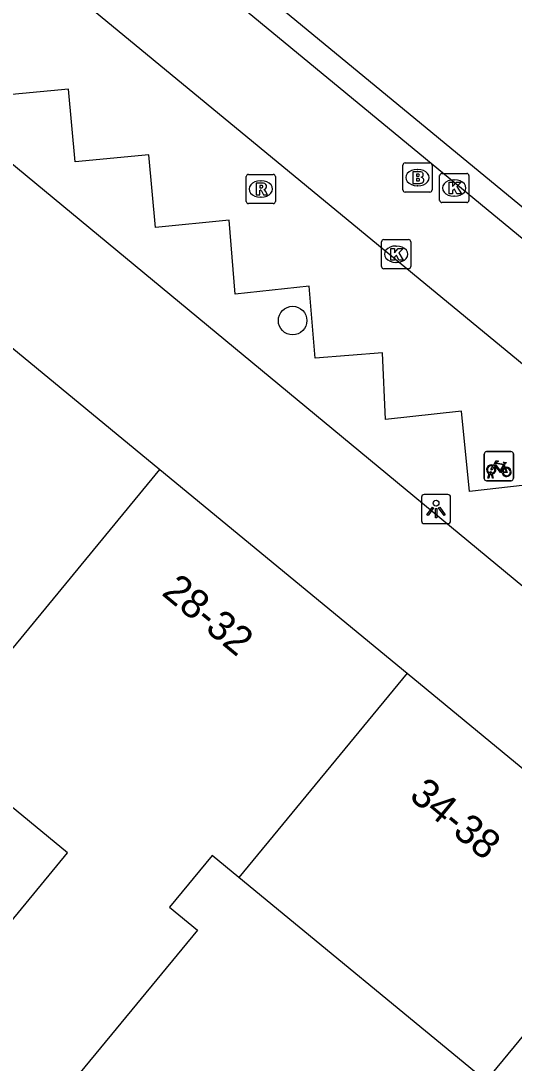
# Model space of a CAD drawing. Extents: x 162074 to 163034, y 381824 to 382557.
# Drawn here: x 162400.16 to 162417.07, y 382070.34 to 382106.09 of the extents above; entities that cross this region are included whole.
import ezdxf

# ---------------------------------------------------------------- set-up
doc = ezdxf.new("R2010")
doc.units = 0
for name, color, linetype in [('IMGEO_Boom', 7, 'Continuous'), ('IMGEO_Brandkraan', 7, 'Continuous'), ('IMGEO_Fietsenrek', 7, 'Continuous'), ('IMGEO_Kolk', 7, 'Continuous'), ('IMGEO_Lichtpunt', 7, 'Continuous'), ('IMGEO_Pand', 7, 'Continuous'), ('IMGEO_Pand_nummerreeks', 7, 'Continuous'), ('IMGEO_Rijbaan_lokaal_open', 7, 'Continuous'), ('IMGEO_Rioolput', 7, 'Continuous'), ('IMGEO_Voetpad_open', 7, 'Continuous')]:
    doc.layers.add(name, color=color, linetype=linetype)

msp = doc.modelspace()

# ---------------------------------------------------------------- linework, layer by layer
at = {"layer": 'IMGEO_Boom'}
msp.add_circle((162409.478, 382095.809), 0.489, dxfattribs=at)
at = {"layer": 'IMGEO_Brandkraan'}
for p, q in [((162413.255, 382100.287), (162413.255, 382101.139)), ((162413.33, 382101.213), (162414.182, 382101.213)), ((162413.743, 382100.993), (162413.768, 382100.993)), ((162414.256, 382101.139), (162414.256, 382100.287)), ((162414.182, 382100.213), (162413.33, 382100.213)), ((162413.766, 382100.433), (162413.741, 382100.433))]:
    msp.add_line(p, q, dxfattribs=at)
for points in [[(162413.255, 382100.287), (162413.255, 382101.139)], [(162413.33, 382101.213), (162414.182, 382101.213)], [(162414.256, 382101.139), (162414.256, 382100.287)], [(162413.603, 382100.913), (162413.603, 382100.513), (162413.816, 382100.513)], [(162413.834, 382100.913), (162413.603, 382100.913)], [(162413.782, 382100.832), (162413.728, 382100.832), (162413.728, 382100.756)], [(162413.728, 382100.756), (162413.781, 382100.756)], [(162413.79, 382100.68), (162413.728, 382100.68), (162413.728, 382100.599)], [(162413.728, 382100.599), (162413.79, 382100.599)], [(162414.182, 382100.213), (162413.33, 382100.213)]]:
    msp.add_lwpolyline(points, dxfattribs=at)
for centre, radius, start, end in [((162413.332, 382101.137), 0.0765, 91.552, 178.448), ((162413.332, 382101.137), 0.0765, 91.552, 178.448), ((162414.18, 382101.137), 0.0765, 1.552, 88.448), ((162414.18, 382101.137), 0.0765, 1.552, 88.448), ((162413.783, 382100.794), 0.0379, 267.8285, 90.9355), ((162413.791, 382100.639), 0.0404, 269.8759, 90.5077), ((162413.838, 382100.768), 0.145, 59.4692, 91.5367), ((162413.863, 382100.815), 0.0922, 285.5137, 58.1501), ((162413.868, 382100.623), 0.105, 301.3115, 78.989), ((162413.332, 382100.289), 0.0765, 181.552, 268.448), ((162413.332, 382100.289), 0.0765, 181.552, 268.448), ((162413.822, 382100.764), 0.251, 268.6676, 293.5347), ((162414.18, 382100.289), 0.0765, 271.552, 358.448), ((162414.18, 382100.289), 0.0765, 271.552, 358.448)]:
    msp.add_arc(centre, radius, start, end, dxfattribs=at)
for centre, major_axis, ratio, start_param, end_param in [((162413.742, 382100.713), (-0.387, 0.002), 0.722429, 4.712389, 7.853982), ((162413.767, 382100.713), (-0.39, 0.002), 0.717154, 1.570796, 4.712389)]:
    msp.add_ellipse(centre, major_axis=major_axis, ratio=ratio, start_param=start_param, end_param=end_param, dxfattribs=at)
at = {"layer": 'IMGEO_Fietsenrek'}
for p, q in [((162416.119, 382091.316), (162416.96, 382091.316)), ((162416.96, 382091.316), (162416.119, 382091.316)), ((162416.044, 382090.391), (162416.044, 382091.232)), ((162416.044, 382091.232), (162416.044, 382090.391)), ((162417.044, 382091.241), (162417.044, 382090.4)), ((162417.044, 382090.4), (162417.044, 382091.241)), ((162416.171, 382090.4), (162416.21, 382090.56)), ((162416.282, 382090.572), (162416.281, 382090.576)), ((162416.313, 382090.583), (162416.314, 382090.576)), ((162416.731, 382090.865), (162416.767, 382090.77)), ((162416.969, 382090.316), (162416.128, 382090.316)), ((162416.128, 382090.316), (162416.969, 382090.316)), ((162416.205, 382090.4), (162416.171, 382090.4)), ((162416.24, 382090.548), (162416.205, 382090.4)), ((162416.323, 382090.4), (162416.289, 382090.542)), ((162416.321, 382090.546), (162416.356, 382090.4)), ((162416.356, 382090.4), (162416.323, 382090.4))]:
    msp.add_line(p, q, dxfattribs=at)
for points in [[(162416.357, 382090.842), (162416.452, 382091.006), (162416.538, 382090.992), (162416.54, 382090.983), (162416.484, 382090.972), (162416.457, 382090.927), (162416.713, 382090.886)], [(162416.713, 382090.886), (162416.738, 382090.935), (162416.732, 382090.939), (162416.709, 382090.943), (162416.697, 382090.95), (162416.696, 382090.953), (162416.698, 382090.958), (162416.793, 382090.943), (162416.795, 382090.933), (162416.785, 382090.92), (162416.773, 382090.914), (162416.759, 382090.92), (162416.731, 382090.865)], [(162416.378, 382090.79), (162416.326, 382090.7), (162416.286, 382090.675), (162416.287, 382090.722), (162416.342, 382090.816)], [(162416.653, 382090.598), (162416.603, 382090.598), (162416.412, 382090.849), (162416.393, 382090.817)], [(162416.7, 382090.861), (162416.443, 382090.902), (162416.426, 382090.873), (162416.593, 382090.653), (162416.7, 382090.861)], [(162416.748, 382090.763), (162416.718, 382090.84), (162416.609, 382090.622), (162416.652, 382090.622)], [(162416.682, 382090.622), (162416.802, 382090.621), (162416.758, 382090.735)], [(162416.778, 382090.742), (162416.833, 382090.597), (162416.683, 382090.597)]]:
    msp.add_lwpolyline(points, dxfattribs=at)
for centre, radius, start, end in [((162416.122, 382091.238), 0.0779, 92.4484, 184.2845), ((162416.122, 382091.238), 0.0779, 92.4484, 184.2845), ((162416.966, 382091.238), 0.0779, 2.4484, 94.2845), ((162416.966, 382091.238), 0.0779, 2.4484, 94.2845), ((162416.284, 382090.701), 0.159, 62.6766, 242.1369), ((162416.284, 382090.701), 0.129, 63.3192, 238.903), ((162416.264, 382090.572), 0.0499, 12.8025, 158.6934), ((162416.264, 382090.572), 0.0174, 12.8025, 163.4502), ((162416.284, 382090.701), 0.129, 253.415, 269.0204), ((162416.284, 382090.701), 0.129, 283.6043, 43.4302), ((162416.284, 382090.701), 0.159, 283.5766, 46.6042), ((162416.811, 382090.617), 0.159, 113.3408, 178.3217), ((162416.811, 382090.617), 0.159, 187.0065, 105.7708), ((162416.811, 382090.617), 0.129, 113.923, 177.9556), ((162416.811, 382090.617), 0.129, 188.6715, 104.5883), ((162416.122, 382090.394), 0.0779, 182.4484, 274.2845), ((162416.122, 382090.394), 0.0779, 182.4484, 274.2845), ((162416.284, 382090.701), 0.159, 253.9967, 271.7867), ((162416.966, 382090.394), 0.0779, 272.4484, 4.2845), ((162416.966, 382090.394), 0.0779, 272.4484, 4.2845)]:
    msp.add_arc(centre, radius, start, end, dxfattribs=at)
at = {"layer": 'IMGEO_Kolk'}
for p, q in [((162414.517, 382099.93), (162414.517, 382100.782)), ((162414.592, 382100.856), (162415.444, 382100.856)), ((162415.005, 382100.636), (162415.03, 382100.636)), ((162415.518, 382100.782), (162415.518, 382099.93)), ((162415.444, 382099.856), (162414.592, 382099.856)), ((162415.028, 382100.076), (162415.003, 382100.076)), ((162412.525, 382097.659), (162412.525, 382098.511)), ((162412.6, 382098.585), (162413.452, 382098.585)), ((162413.526, 382098.511), (162413.526, 382097.659)), ((162413.013, 382098.365), (162413.038, 382098.365)), ((162413.036, 382097.805), (162413.011, 382097.805)), ((162413.452, 382097.585), (162412.6, 382097.585))]:
    msp.add_line(p, q, dxfattribs=at)
for points in [[(162414.517, 382099.93), (162414.517, 382100.782)], [(162414.592, 382100.856), (162415.444, 382100.856)], [(162415.518, 382100.782), (162415.518, 382099.93)], [(162414.838, 382100.556), (162414.961, 382100.556), (162414.961, 382100.405), (162415.091, 382100.556), (162415.255, 382100.556), (162415.109, 382100.405), (162415.262, 382100.156), (162415.11, 382100.156), (162415.025, 382100.32), (162414.961, 382100.253), (162414.961, 382100.156), (162414.838, 382100.156), (162414.838, 382100.556)], [(162415.444, 382099.856), (162414.592, 382099.856)], [(162412.525, 382097.659), (162412.525, 382098.511)], [(162412.6, 382098.585), (162413.452, 382098.585)], [(162413.526, 382098.511), (162413.526, 382097.659)], [(162412.846, 382098.285), (162412.969, 382098.285), (162412.969, 382098.134), (162413.099, 382098.285), (162413.263, 382098.285), (162413.117, 382098.134), (162413.27, 382097.885), (162413.118, 382097.885), (162413.033, 382098.049), (162412.969, 382097.982), (162412.969, 382097.885), (162412.846, 382097.885), (162412.846, 382098.285)], [(162413.452, 382097.585), (162412.6, 382097.585)]]:
    msp.add_lwpolyline(points, dxfattribs=at)
for centre, start, end in [((162414.594, 382100.78), 91.552, 178.448), ((162414.594, 382100.78), 91.552, 178.448), ((162415.442, 382100.78), 1.552, 88.448), ((162415.442, 382100.78), 1.552, 88.448), ((162414.594, 382099.932), 181.552, 268.448), ((162414.594, 382099.932), 181.552, 268.448), ((162415.442, 382099.932), 271.552, 358.448), ((162415.442, 382099.932), 271.552, 358.448), ((162412.602, 382098.509), 91.552, 178.448), ((162412.602, 382098.509), 91.552, 178.448), ((162413.45, 382098.509), 1.552, 88.448), ((162413.45, 382098.509), 1.552, 88.448), ((162412.602, 382097.661), 181.552, 268.448), ((162412.602, 382097.661), 181.552, 268.448), ((162413.45, 382097.661), 271.552, 358.448), ((162413.45, 382097.661), 271.552, 358.448)]:
    msp.add_arc(centre, 0.0765, start, end, dxfattribs=at)
for centre, major_axis, ratio, start_param, end_param in [((162415.004, 382100.356), (-0.387, 0.002), 0.722429, 4.712389, 7.853982), ((162415.029, 382100.356), (-0.39, 0.002), 0.717154, 1.570796, 4.712389), ((162413.012, 382098.085), (-0.387, 0.002), 0.722429, 4.712389, 7.853982), ((162413.037, 382098.085), (-0.39, 0.002), 0.717154, 1.570796, 4.712389)]:
    msp.add_ellipse(centre, major_axis=major_axis, ratio=ratio, start_param=start_param, end_param=end_param, dxfattribs=at)
at = {"layer": 'IMGEO_Lichtpunt'}
for p, q in [((162414.797, 382089.844), (162413.989, 382089.844)), ((162414.797, 382089.844), (162413.989, 382089.844)), ((162413.895, 382089.749), (162413.895, 382088.942)), ((162413.895, 382089.749), (162413.895, 382088.942)), ((162414.891, 382088.942), (162414.891, 382089.749)), ((162414.891, 382088.942), (162414.891, 382089.749)), ((162413.989, 382088.848), (162414.797, 382088.848)), ((162413.989, 382088.848), (162414.797, 382088.848))]:
    msp.add_line(p, q, dxfattribs=at)
for points in [[(162414.269, 382089.413), (162414.308, 382089.385), (162414.12, 382089.123), (162414.082, 382089.15), (162414.269, 382089.413)], [(162414.371, 382089.365), (162414.418, 382089.365), (162414.418, 382089.043), (162414.371, 382089.043), (162414.371, 382089.365)], [(162414.481, 382089.385), (162414.519, 382089.412), (162414.706, 382089.15), (162414.667, 382089.122), (162414.481, 382089.385)]]:
    msp.add_lwpolyline(points, dxfattribs=at)
msp.add_circle((162414.394, 382089.547), 0.0994, dxfattribs=at)
for centre, start, end in [((162413.989, 382089.749), 90, 180), ((162413.989, 382089.749), 90, 180), ((162414.797, 382089.749), 0, 90), ((162414.797, 382089.749), 0, 90), ((162413.989, 382088.942), 180, 270), ((162413.989, 382088.942), 180, 270), ((162414.797, 382088.942), 270, 0), ((162414.797, 382088.942), 270, 360)]:
    msp.add_arc(centre, 0.0946, start, end, dxfattribs=at)
at = {"layer": 'IMGEO_Pand'}
for points in [[(162396.457, 382097.677), (162404.928, 382090.697)], [(162399.157, 382083.694), (162404.928, 382090.697)], [(162404.928, 382090.697), (162413.399, 382083.717)], [(162407.629, 382076.713), (162406.717, 382077.465), (162405.257, 382075.693), (162406.221, 382074.898), (162399.57, 382066.827), (162397.097, 382068.865), (162398.824, 382070.962), (162397.342, 382072.183), (162401.766, 382077.552), (162397.197, 382081.316), (162399.157, 382083.694)], [(162413.399, 382083.717), (162407.629, 382076.713)], [(162413.399, 382083.717), (162421.871, 382076.736)], [(162416.1, 382069.733), (162407.629, 382076.713)], [(162421.871, 382076.736), (162416.1, 382069.733)]]:
    msp.add_lwpolyline(points, dxfattribs=at)
at = {"layer": 'IMGEO_Rijbaan_lokaal_open'}
for points in [[(162374.57, 382130.393), (162375.036, 382129.973), (162382.822, 382127.114), (162448.153, 382073.217), (162450.473, 382067.754), (162451.851, 382066.605)], [(162383.272, 382122.429), (162443.882, 382072.46)]]:
    msp.add_lwpolyline(points, dxfattribs=at)
at = {"layer": 'IMGEO_Rioolput'}
for p, q in [((162407.887, 382099.896), (162407.887, 382100.748)), ((162407.962, 382100.822), (162408.814, 382100.822)), ((162408.375, 382100.602), (162408.4, 382100.602)), ((162408.888, 382100.748), (162408.888, 382099.896)), ((162408.398, 382100.042), (162408.373, 382100.042)), ((162408.814, 382099.822), (162407.962, 382099.822))]:
    msp.add_line(p, q, dxfattribs=at)
for points in [[(162407.887, 382099.896), (162407.887, 382100.748)], [(162407.962, 382100.822), (162408.814, 382100.822)], [(162408.888, 382100.748), (162408.888, 382099.896)], [(162408.476, 382100.52), (162408.224, 382100.522), (162408.224, 382100.122)], [(162408.224, 382100.122), (162408.348, 382100.122), (162408.348, 382100.284), (162408.359, 382100.284)], [(162408.402, 382100.441), (162408.348, 382100.441), (162408.348, 382100.36)], [(162408.348, 382100.36), (162408.4, 382100.36)], [(162408.406, 382100.255), (162408.477, 382100.122), (162408.617, 382100.122), (162408.552, 382100.248)], [(162408.814, 382099.822), (162407.962, 382099.822)]]:
    msp.add_lwpolyline(points, dxfattribs=at)
for centre, radius, start, end in [((162407.964, 382100.746), 0.0765, 91.552, 178.448), ((162407.964, 382100.746), 0.0765, 91.552, 178.448), ((162408.812, 382100.746), 0.0765, 1.552, 88.448), ((162408.812, 382100.746), 0.0765, 1.552, 88.448), ((162408.358, 382100.231), 0.0533, 26.0293, 88.6989), ((162408.384, 382100.549), 0.19, 274.7715, 282.9687), ((162408.408, 382100.345), 0.0964, 77.0061, 93.1865), ((162408.422, 382100.402), 0.0378, 276.6634, 79.6772), ((162408.475, 382100.41), 0.109, 350.3612, 89.416), ((162408.473, 382100.41), 0.112, 277.5842, 350.9817), ((162408.457, 382100.195), 0.108, 29.5134, 73.7905), ((162407.964, 382099.898), 0.0765, 181.552, 268.448), ((162407.964, 382099.898), 0.0765, 181.552, 268.448), ((162408.812, 382099.898), 0.0765, 271.552, 358.448), ((162408.812, 382099.898), 0.0765, 271.552, 358.448)]:
    msp.add_arc(centre, radius, start, end, dxfattribs=at)
for centre, major_axis, ratio, start_param, end_param in [((162408.374, 382100.322), (-0.387, 0.002), 0.722429, 4.712389, 7.853982), ((162408.399, 382100.322), (-0.39, 0.002), 0.717154, 1.570796, 4.712389)]:
    msp.add_ellipse(centre, major_axis=major_axis, ratio=ratio, start_param=start_param, end_param=end_param, dxfattribs=at)
at = {"layer": 'IMGEO_Voetpad_open'}
for points in [[(162448.544, 382073.992), (162380.395, 382130.153)], [(162442.197, 382066.248), (162438.394, 382069.293), (162374.058, 382122.534)], [(162418.85, 382090.328), (162415.534, 382089.952), (162415.26, 382092.702), (162412.657, 382092.42), (162412.553, 382094.702), (162410.245, 382094.514), (162410.043, 382096.993), (162407.512, 382096.718), (162407.302, 382099.251), (162404.78, 382099.001), (162404.544, 382101.488), (162402.023, 382101.256), (162401.794, 382103.745), (162399.237, 382103.506)]]:
    msp.add_lwpolyline(points, dxfattribs=at)

# ---------------------------------------------------------------- texts
at = {"layer": 'IMGEO_Pand_nummerreeks'}
for s, rotation, p in [('28-32', 320.5117, (162404.953, 382086.426)), ('34-38', 320.5113, (162413.433, 382079.439))]:
    msp.add_text(s, height=1, rotation=rotation, dxfattribs=at).set_placement(p)

doc.saveas('drawing.dxf')
